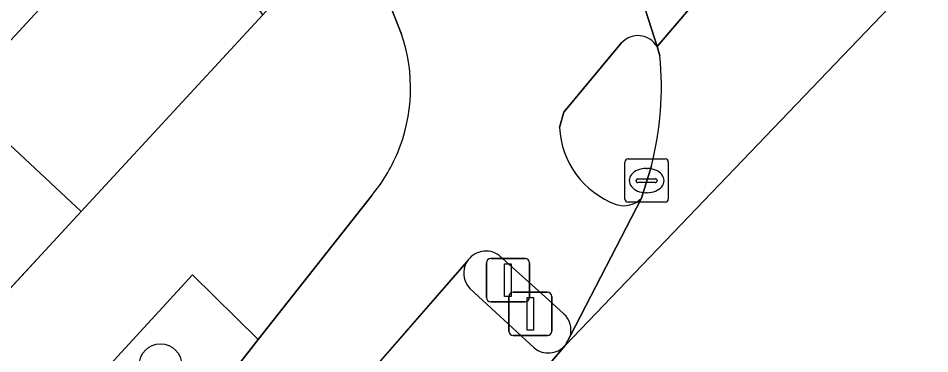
# Model space of a CAD drawing. Extents: x 159039 to 160102, y 381214 to 382524.
# Drawn here: x 159827.01 to 159848.02, y 381905.02 to 381912.76 of the extents above; entities that cross this region are included whole.
import ezdxf

# ---------------------------------------------------------------- set-up
doc = ezdxf.new("R2010")
doc.units = 0
for name, color, linetype in [('IMGEO_Berm_groen', 7, 'Continuous'), ('IMGEO_Boom', 7, 'Continuous'), ('IMGEO_Drukknoppaal', 7, 'Continuous'), ('IMGEO_Fietspad_gesloten', 7, 'Continuous'), ('IMGEO_Kolk', 7, 'Continuous'), ('IMGEO_Rijbaan_lokaal_gesloten', 7, 'Continuous'), ('IMGEO_Rijbaan_regionaal_gesloten', 7, 'Continuous'), ('IMGEO_Verkeerseiland_gesloten', 7, 'Continuous'), ('IMGEO_Verkeerseiland_groen', 7, 'Continuous'), ('IMGEO_Verkeersregelinstallatiepaal', 7, 'Continuous'), ('IMGEO_Voetpad_open', 7, 'Continuous')]:
    doc.layers.add(name, color=color, linetype=linetype)

msp = doc.modelspace()

# ---------------------------------------------------------------- linework, layer by layer
at = {"layer": 'IMGEO_Berm_groen'}
msp.add_lwpolyline([(159791.475, 381858.62), (159802.783, 381871.052), (159813.565, 381883.06), (159821.782, 381892.503), (159832.075, 381904.754), (159832.541, 381905.347), (159831.021, 381906.84), (159824.117, 381899.316), (159808.554, 381882.29), (159763.442, 381833.24), (159741.363, 381809.364), (159743.413, 381807.446), (159743.819, 381807.067)], close=True, dxfattribs=at)
at = {"layer": 'IMGEO_Boom'}
msp.add_circle((159830.286, 381904.759), 0.489, dxfattribs=at)
at = {"layer": 'IMGEO_Drukknoppaal'}
for p, q in [((159837.798, 381906.318), (159837.798, 381907.118)), ((159837.798, 381907.118), (159837.798, 381906.318)), ((159837.898, 381907.218), (159838.688, 381907.218)), ((159838.688, 381907.218), (159837.898, 381907.218)), ((159838.788, 381907.118), (159838.788, 381906.318)), ((159838.788, 381906.318), (159838.788, 381907.118)), ((159838.688, 381906.218), (159837.898, 381906.218)), ((159837.898, 381906.218), (159838.688, 381906.218))]:
    msp.add_line(p, q, dxfattribs=at)
msp.add_lwpolyline([(159838.218, 381907.093), (159838.368, 381907.093), (159838.368, 381906.343), (159838.218, 381906.343), (159838.218, 381907.093)], dxfattribs=at)
for centre, start, end in [((159837.898, 381907.118), 90, 180), ((159837.898, 381907.118), 90, 180), ((159838.688, 381907.118), 0, 90), ((159838.688, 381907.118), 360, 90), ((159837.898, 381906.318), 180, 270), ((159837.898, 381906.318), 180, 270), ((159838.688, 381906.318), 270, 0), ((159838.688, 381906.318), 270, 0)]:
    msp.add_arc(centre, 0.1, start, end, dxfattribs=at)
at = {"layer": 'IMGEO_Fietspad_gesloten'}
for points in [[(159838.374, 381913.975), (159837.081, 381916.194), (159834.097, 381921.239), (159833.213, 381922.637), (159831.026, 381921.22), (159832.697, 381918.64), (159834.219, 381916.068), (159834.735, 381915.192), (159835.844, 381912.392)], [(159841.732, 381912.105), (159840.448, 381916.114)], [(159839.483, 381910.238), (159839.581, 381910.593), (159840.907, 381912.182)], [(159835.156, 381908.672), (159832.541, 381905.347), (159832.075, 381904.754), (159821.782, 381892.503), (159813.565, 381883.06), (159802.783, 381871.052), (159791.475, 381858.62), (159743.819, 381807.067), (159624.348, 381677.828), (159617.523, 381670.775), (159605.021, 381658.14), (159590.872, 381642.92)], [(159839.733, 381905.437), (159841.372, 381908.61)], [(159838.092, 381907.285), (159839.236, 381906.252), (159839.587, 381905.934)], [(159591.191, 381640.013), (159607.377, 381657.444), (159619.167, 381669.166), (159626.019, 381676.247), (159694.686, 381750), (159745.746, 381805.265), (159767.026, 381828.298), (159776.532, 381838.557), (159790.971, 381854.296), (159805.539, 381870.374), (159816.536, 381882.828), (159825.133, 381893.111), (159830.877, 381899.559), (159834.614, 381904.005), (159837.348, 381907.14)]]:
    msp.add_lwpolyline(points, dxfattribs=at)
for centre, radius, start, end in [((159832.174, 381911.147), 3.876, 337.2164, 18.7375), ((159841.292, 381911.847), 0.51, 30.3818, 138.9539), ((159841.483, 381910.342), 2.003, 182.9903, 249.7828), ((159832.215, 381911.123), 3.828, 320.1945, 337.3088), ((159840.969, 381908.982), 0.548, 251.0686, 317.3285), ((159837.785, 381906.88), 0.508, 52.777, 149.2796), ((159839.225, 381905.558), 0.522, 346.6098, 46.1318)]:
    msp.add_arc(centre, radius, start, end, dxfattribs=at)
at = {"layer": 'IMGEO_Kolk'}
for p, q in [((159840.99, 381908.588), (159840.99, 381909.44)), ((159841.065, 381909.514), (159841.917, 381909.514)), ((159841.991, 381909.44), (159841.991, 381908.588)), ((159841.478, 381909.294), (159841.503, 381909.294)), ((159841.249, 381909.008), (159841.249, 381909.02)), ((159841.687, 381908.971), (159841.289, 381908.971)), ((159841.292, 381909.057), (159841.69, 381909.057)), ((159841.733, 381909.02), (159841.733, 381909.008)), ((159841.501, 381908.734), (159841.476, 381908.734)), ((159841.917, 381908.514), (159841.065, 381908.514))]:
    msp.add_line(p, q, dxfattribs=at)
for points in [[(159840.99, 381908.588), (159840.99, 381909.44)], [(159841.065, 381909.514), (159841.917, 381909.514)], [(159841.991, 381909.44), (159841.991, 381908.588)], [(159841.917, 381908.514), (159841.065, 381908.514)]]:
    msp.add_lwpolyline(points, dxfattribs=at)
for centre, radius, start, end in [((159841.067, 381909.438), 0.0765, 91.552, 178.448), ((159841.067, 381909.438), 0.0765, 91.552, 178.448), ((159841.915, 381909.438), 0.0765, 1.552, 88.448), ((159841.915, 381909.438), 0.0765, 1.552, 88.448), ((159841.289, 381909.017), 0.0403, 85.8775, 175.7526), ((159841.286, 381909.007), 0.0366, 178.938, 274.7102), ((159841.69, 381909.014), 0.043, 264.8664, 352.4533), ((159841.694, 381909.019), 0.0386, 1.7309, 96.639), ((159841.067, 381908.59), 0.0765, 181.552, 268.448), ((159841.067, 381908.59), 0.0765, 181.552, 268.448), ((159841.915, 381908.59), 0.0765, 271.552, 358.448), ((159841.915, 381908.59), 0.0765, 271.552, 358.448)]:
    msp.add_arc(centre, radius, start, end, dxfattribs=at)
for centre, major_axis, ratio, start_param, end_param in [((159841.477, 381909.014), (-0.387, 0.002), 0.722429, 4.712389, 7.853982), ((159841.502, 381909.014), (-0.39, 0.002), 0.717154, 1.570796, 4.712389)]:
    msp.add_ellipse(centre, major_axis=major_axis, ratio=ratio, start_param=start_param, end_param=end_param, dxfattribs=at)
at = {"layer": 'IMGEO_Rijbaan_lokaal_gesloten'}
msp.add_lwpolyline([(159851.776, 381923.869), (159845.881, 381923.503), (159840.448, 381916.114), (159841.732, 381912.105)], close=True, dxfattribs=at)
at = {"layer": 'IMGEO_Rijbaan_regionaal_gesloten'}
for points in [[(159861.117, 381927.672), (159858.668, 381930.002), (159855.553, 381926.861), (159855.462, 381926.77), (159852.68, 381924.276), (159851.776, 381923.869), (159841.732, 381912.105), (159841.799, 381911.893)], [(159862.28, 381915.168), (159865.055, 381918.022), (159865.226, 381918.189), (159868.068, 381921.059), (159866.19, 381922.846), (159863.621, 381925.29), (159861.117, 381927.672), (159839.614, 381905.211), (159836.808, 381901.913), (159839.399, 381899.421), (159841.852, 381897.063), (159844.712, 381900.481), (159847.025, 381903.085)], [(159841.602, 381909.357), (159841.372, 381908.61), (159839.733, 381905.437), (159839.614, 381905.211), (159861.117, 381927.672)]]:
    msp.add_lwpolyline(points, dxfattribs=at)
msp.add_arc((159834.274, 381911.202), 7.557, 345.8687, 5.2475, dxfattribs=at)
at = {"layer": 'IMGEO_Verkeerseiland_gesloten'}
for points in [[(159840.907, 381912.182), (159839.581, 381910.593), (159839.483, 381910.238)], [(159841.799, 381911.893), (159841.732, 381912.105)], [(159841.372, 381908.61), (159841.602, 381909.357)], [(159839.587, 381905.934), (159839.236, 381906.252), (159838.092, 381907.285)], [(159837.42, 381906.527), (159838.896, 381905.152)], [(159839.614, 381905.211), (159839.733, 381905.437)]]:
    msp.add_lwpolyline(points, dxfattribs=at)
for centre, radius, start, end in [((159841.292, 381911.847), 0.51, 30.3818, 138.9539), ((159834.274, 381911.202), 7.557, 345.8687, 5.2475), ((159841.483, 381910.342), 2.003, 182.9903, 249.7828), ((159840.969, 381908.982), 0.548, 251.0686, 317.3285), ((159837.785, 381906.88), 0.508, 52.777, 149.2796), ((159837.783, 381906.88), 0.507, 149.2022, 224.1957), ((159839.225, 381905.558), 0.522, 346.6098, 46.1318), ((159839.224, 381905.559), 0.523, 231.1176, 318.2776)]:
    msp.add_arc(centre, radius, start, end, dxfattribs=at)
at = {"layer": 'IMGEO_Verkeerseiland_groen'}
msp.add_lwpolyline([(159832.642, 381912.84), (159830.452, 381916.181), (159825.622, 381910.948), (159828.456, 381908.302)], close=True, dxfattribs=at)
at = {"layer": 'IMGEO_Verkeersregelinstallatiepaal'}
for p, q in [((159838.416, 381906.438), (159839.206, 381906.438)), ((159839.206, 381906.438), (159838.416, 381906.438)), ((159838.316, 381905.538), (159838.316, 381906.338)), ((159838.316, 381906.338), (159838.316, 381905.538)), ((159839.306, 381906.338), (159839.306, 381905.538)), ((159839.306, 381905.538), (159839.306, 381906.338)), ((159839.206, 381905.438), (159838.416, 381905.438)), ((159838.416, 381905.438), (159839.206, 381905.438))]:
    msp.add_line(p, q, dxfattribs=at)
msp.add_lwpolyline([(159838.736, 381906.313), (159838.886, 381906.313), (159838.886, 381905.563), (159838.736, 381905.563), (159838.736, 381906.313)], dxfattribs=at)
for centre, start, end in [((159838.416, 381906.338), 90, 180), ((159838.416, 381906.338), 90, 180), ((159839.206, 381906.338), 0, 90), ((159839.206, 381906.338), 360, 90), ((159838.416, 381905.538), 180, 270), ((159838.416, 381905.538), 180, 270), ((159839.206, 381905.538), 270, 0), ((159839.206, 381905.538), 270, 0)]:
    msp.add_arc(centre, 0.1, start, end, dxfattribs=at)
at = {"layer": 'IMGEO_Voetpad_open'}
for points in [[(159829.204, 381918.127), (159825.971, 381914.624), (159823.958, 381912.431), (159825.622, 381910.948), (159830.452, 381916.181)], [(159828.456, 381908.302), (159825.622, 381910.948), (159823.613, 381908.713), (159823.805, 381908.533), (159824.124, 381908.234), (159826.415, 381906.091)]]:
    msp.add_lwpolyline(points, close=True, dxfattribs=at)
for points in [[(159835.844, 381912.392), (159834.735, 381915.192), (159832.642, 381912.84), (159828.456, 381908.302), (159826.415, 381906.091), (159818.144, 381897.127), (159816.954, 381895.837), (159772.318, 381847.586), (159770.231, 381845.407), (159761.763, 381836.506), (159760.657, 381835.297), (159738.955, 381811.616), (159716.237, 381786.825), (159714.17, 381784.617), (159705.91, 381775.661), (159704.683, 381774.338), (159660.019, 381725.972), (159657.972, 381723.795), (159649.677, 381714.801), (159648.524, 381713.555), (159603.909, 381665.258)], [(159763.442, 381833.24), (159808.554, 381882.29), (159824.117, 381899.316), (159831.021, 381906.84), (159832.541, 381905.347), (159835.156, 381908.672)], [(159837.348, 381907.14), (159834.614, 381904.005)], [(159838.896, 381905.152), (159837.42, 381906.527)], [(159836.808, 381901.913), (159839.614, 381905.211)]]:
    msp.add_lwpolyline(points, dxfattribs=at)
for centre, radius, start, end in [((159832.174, 381911.147), 3.876, 337.2164, 18.7375), ((159832.215, 381911.123), 3.828, 320.1945, 337.3088), ((159837.783, 381906.88), 0.507, 149.2022, 224.1957), ((159839.224, 381905.559), 0.523, 231.1176, 318.2776)]:
    msp.add_arc(centre, radius, start, end, dxfattribs=at)

doc.saveas('drawing.dxf')
